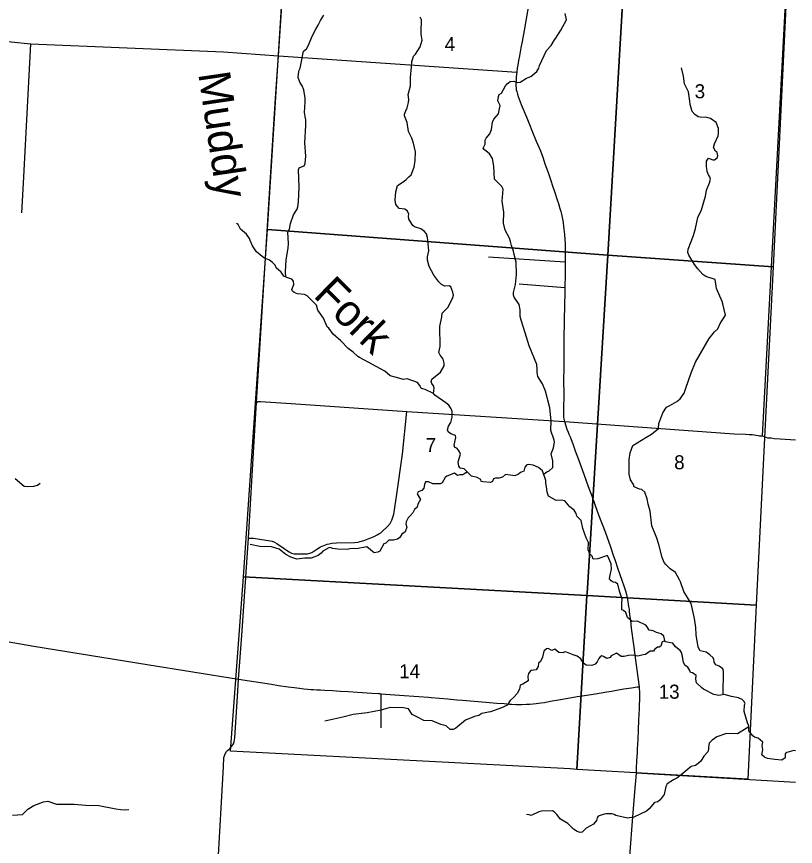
# Model space of a CAD drawing. Extents: x 114604 to 551442, y 316898 to 567001.
# Drawn here: x 272598 to 284848, y 404012 to 417074 of the extents above; entities that cross this region are included whole.
import ezdxf

# ---------------------------------------------------------------- set-up
doc = ezdxf.new("R2010")
doc.units = 0
for name, color, linetype in [('GE_P_Alignment_1000_Cardinal_Points', 7, 'Continuous'), ('GE_P_Alignment_100_Cardinal_Points', 7, 'Continuous'), ('GE_P_Alignment_500_Bearings', 7, 'Continuous'), ('PM_P_Cells', 7, 'Continuous'), ('PM_P_Stop_Line', 7, 'Continuous'), ('PV_X_Curb', 7, 'Continuous'), ('SN_P_Signs', 7, 'Continuous')]:
    doc.layers.add(name, color=color, linetype=linetype)

msp = doc.modelspace()

# ---------------------------------------------------------------- linework, layer by layer
at = {"layer": 'GE_P_Alignment_1000_Cardinal_Points'}
msp.add_line((284848, 405017), (282341, 405164), dxfattribs=at)
at = {"layer": 'GE_P_Alignment_100_Cardinal_Points'}
for p, q in [((284331, 410473), (284762, 418549)), ((272705, 414454), (272820, 416644)), ((276717, 416455), (280464, 416198)), ((272681, 413984), (272705, 414454)), ((280020, 413292), (281228, 413213)), ((280502, 412865), (281223, 412812)), ((278328, 406416), (278328, 405878))]:
    msp.add_line(p, q, dxfattribs=at)
for points in [[(270952, 416800), (271216, 416793), (271579, 416769), (272820, 416644), (275852, 416518), (276717, 416455)], [(276372, 411000), (276397, 411017), (276433, 411017), (276915, 410982), (278734, 410855), (281216, 410699)], [(276244, 408862), (276326, 408865), (276523, 408833), (276616, 408816), (276656, 408801), (276689, 408782), (276729, 408756), (276785, 408717), (276828, 408686), (276885, 408649), (276920, 408630), (276963, 408619), (277031, 408615), (277174, 408617), (277212, 408626), (277240, 408636), (277260, 408651), (277322, 408690), (277377, 408725), (277485, 408770), (277512, 408776), (277556, 408786), (277632, 408792), (277913, 408795), (277966, 408803), (277986, 408806), (278074, 408833), (278156, 408865), (278221, 408890), (278270, 408914), (278297, 408933), (278325, 408949), (278351, 408972), (278429, 409040), (278473, 409096), (278499, 409148), (278533, 409244), (278576, 409520), (278667, 410185), (278734, 410855)], [(281216, 410699), (283887, 410508), (284064, 410499), (284122, 410496), (284168, 410496), (284203, 410489), (284225, 410485), (284261, 410480), (284285, 410474), (284331, 410473), (284408, 410442), (284466, 410441), (284513, 410435), (284607, 410425), (284848, 410411)], [(272322, 407256), (272869, 407166), (274650, 406876), (276089, 406646), (276609, 406564), (276720, 406544), (276867, 406524), (276919, 406516), (276963, 406511), (277048, 406502), (277117, 406494), (277178, 406487), (277230, 406484), (277270, 406481), (277318, 406477), (277376, 406475), (277444, 406471), (277570, 406464), (277685, 406457), (277818, 406449), (277958, 406440), (278039, 406434), (278184, 406423), (278289, 406418), (278313, 406417), (278328, 406416), (278692, 406389), (278844, 406376), (278923, 406371), (279075, 406359), (279117, 406354), (279250, 406344), (279381, 406333), (279523, 406320), (279611, 406314), (279980, 406284), (280153, 406268), (280267, 406259), (280349, 406251), (280389, 406249), (280450, 406247), (280503, 406247), (280539, 406246), (280616, 406249), (280672, 406251), (280725, 406255), (280768, 406259), (280806, 406265), (280846, 406271), (280899, 406279), (280970, 406291), (281024, 406301), (281092, 406313), (281186, 406332), (281266, 406347), (281332, 406358), (281416, 406370), (281495, 406384), (281597, 406399), (281703, 406416), (281795, 406431), (281883, 406446), (281953, 406458), (282061, 406476), (282148, 406490), (282271, 406510), (282361, 406523), (282389, 406525)]]:
    msp.add_lwpolyline(points, dxfattribs=at)
at = {"layer": 'GE_P_Alignment_500_Bearings'}
for points in [[(276372, 411000), (276644, 415378), (276671, 415782), (276717, 416455), (276771, 417244), (276819, 418077), (276858, 418622), (276879, 418966), (276885, 419005), (276893, 419038), (276909, 419068), (276930, 419093), (276992, 419145), (277031, 419170), (277038, 419177)], [(280655, 417280), (280612, 417039), (280581, 416854), (280550, 416684), (280530, 416582), (280519, 416520), (280506, 416458), (280493, 416383), (280480, 416311), (280472, 416260), (280464, 416198), (280458, 416127), (280456, 416090), (280453, 416022), (280452, 415977), (280454, 415953), (280458, 415923), (280465, 415894), (280475, 415854), (280486, 415817), (280536, 415688), (280624, 415479), (280666, 415376), (280704, 415283), (280773, 415113), (280838, 414958), (280878, 414844), (280908, 414758), (280957, 414618), (281000, 414495), (281028, 414409), (281057, 414323), (281106, 414175), (281120, 414129), (281142, 414052), (281157, 414006), (281168, 413962), (281180, 413909), (281189, 413865), (281197, 413825), (281202, 413777), (281208, 413729), (281218, 413644), (281227, 413493), (281227, 413395), (281229, 413249), (281228, 413213), (281227, 413020), (281223, 412812), (281222, 412741), (281216, 412516), (281212, 412312), (281207, 411970), (281205, 411745), (281204, 411685), (281204, 411541), (281202, 411359), (281205, 411115), (281200, 410907), (281199, 410865), (281198, 410834), (281198, 410810), (281200, 410786), (281202, 410764), (281205, 410741), (281216, 410699), (281255, 410577), (281273, 410532), (281286, 410502), (281305, 410457), (281345, 410351), (281382, 410240), (281434, 410101), (281520, 409871), (281589, 409675), (281649, 409513), (281694, 409394), (281752, 409229), (281854, 408965), (281941, 408726), (281982, 408594), (282006, 408526), (282056, 408380), (282116, 408205), (282154, 408099), (282174, 408037), (282190, 407978), (282202, 407922), (282213, 407867), (282220, 407825), (282225, 407789), (282232, 407748), (282235, 407716), (282240, 407656), (282252, 407566), (282266, 407449), (282301, 407183), (282335, 406946), (282389, 406525)], [(275766, 403786), (275821, 404708), (275852, 405264), (275859, 405413), (275866, 405440), (275878, 405471), (275899, 405504), (275917, 405524), (275934, 405537), (275957, 405557), (275986, 405589), (276008, 405627), (276021, 405658), (276031, 405720), (276075, 406371), (276089, 406646), (276140, 407332), (276244, 408862), (276344, 410562), (276372, 411000)], [(282389, 406525), (282392, 406491), (282394, 406450), (282394, 406376), (282390, 406184), (282385, 406088), (282381, 406004), (282374, 405841), (282367, 405694), (282359, 405547), (282357, 405483), (282348, 405363), (282345, 405238), (282341, 405164), (282319, 404865), (282278, 404410), (282242, 403927), (282215, 403546)]]:
    msp.add_lwpolyline(points, dxfattribs=at)
at = {"layer": 'PM_P_Cells'}
for points in [[(276833, 412972), (276825, 413061), (276837, 413243), (276870, 413428), (276876, 413500), (276866, 413678), (276888, 413726), (276904, 413818), (276954, 413952), (277012, 414042), (277020, 414078), (277031, 414158), (277041, 414395), (277031, 414659), (277045, 414693), (277081, 414707), (277121, 414723), (277139, 414763), (277148, 414877), (277134, 415085), (277146, 415360), (277145, 415448), (277137, 415500), (277129, 415564), (277139, 415734), (277139, 415790), (277117, 415920), (277088, 415986), (277054, 416040), (277026, 416114), (277030, 416174), (277042, 416230), (277058, 416260), (277112, 416527), (277158, 416565), (277192, 416623), (277249, 416767), (277305, 416877), (277339, 416940), (277377, 417014), (277431, 417094)], [(279154, 411142), (279164, 411223), (279154, 411261), (279128, 411297), (279120, 411329), (279128, 411365), (279268, 411475), (279322, 411577), (279322, 411617), (279306, 411681), (279287, 411715), (279261, 411743), (279239, 411787), (279259, 411879), (279253, 412194), (279288, 412350), (279294, 412404), (279388, 412500), (279462, 412650), (279468, 412690), (279462, 412736), (279428, 412822), (279400, 412834), (279336, 412828), (279284, 412856), (279241, 412896), (279161, 413004), (279087, 413138), (279061, 413240), (279061, 413290), (279081, 413384), (279066, 413555), (279060, 413597), (279044, 413655), (279010, 413697), (278956, 413733), (278858, 413766), (278830, 413786), (278767, 413886), (278761, 413931), (278769, 413963), (278749, 414011), (278707, 414043), (278617, 414054), (278565, 414116), (278551, 414184), (278561, 414317), (278588, 414413), (278692, 414481), (278724, 414511), (278768, 414551), (278802, 414583), (278852, 414701), (278866, 414811), (278870, 414946), (278842, 415082), (278817, 415158), (278763, 415264), (278741, 415408), (278699, 415510), (278699, 415536), (278721, 415588), (278743, 415636), (278764, 415720), (278768, 415768), (278758, 415848), (278796, 415982), (278796, 416115), (278810, 416285), (278815, 416363), (278839, 416451), (278875, 416483), (278945, 416595), (278975, 416701), (278961, 416795), (278961, 416828), (278966, 417022), (278944, 417064)], [(280890, 409862), (280896, 409878), (280938, 409910), (280974, 409924), (281030, 409974), (281032, 410082), (281008, 410190), (281043, 410284), (281057, 410374), (281055, 410404), (281001, 410556), (281007, 410712), (280986, 410915), (280916, 411177), (280870, 411291), (280795, 411407), (280785, 411469), (280787, 411517), (280779, 411597), (280662, 411893), (280598, 412095), (280532, 412297), (280520, 412355), (280519, 412459), (280501, 412542), (280427, 412656), (280415, 412688), (280413, 412732), (280445, 412856), (280462, 413012), (280454, 413210), (280418, 413350), (280414, 413382), (280380, 413468), (280369, 413534), (280351, 413584), (280285, 413712), (280255, 413822), (280261, 413993), (280238, 414169), (280250, 414355), (280230, 414401), (280114, 414513), (280107, 414717), (280083, 414841), (280037, 414915), (279951, 414979), (279939, 415005), (279969, 415065), (279968, 415131), (279982, 415161), (280040, 415227), (280066, 415295), (280084, 415410), (280106, 415460), (280176, 415544), (280204, 415672), (280170, 415748), (280176, 415816), (280187, 415848), (280223, 415868), (280287, 415986), (280313, 416017), (280363, 416051), (280421, 416055), (280479, 416037), (280519, 416041), (280617, 416103), (280645, 416113), (280687, 416133), (280783, 416211), (280813, 416261), (280823, 416305), (280933, 416538), (281005, 416620), (281057, 416708), (281079, 416736), (281161, 416862), (281246, 417025), (281228, 417123)], [(283515, 415470), (283455, 415484), (283351, 415488), (283317, 415498), (283267, 415530), (283223, 415580), (283194, 415688), (283190, 415740), (283168, 415888), (283106, 416014), (283090, 416138), (283059, 416266)], [(283713, 406401), (283716, 406772), (283706, 406806), (283651, 406850), (283599, 406870), (283571, 406914), (283565, 406952), (283553, 406978), (283503, 407028), (283443, 407070), (283351, 407092), (283321, 407150), (283286, 407340), (283284, 407458), (283262, 407597), (283209, 407835), (283095, 408025), (283041, 408175), (283027, 408207), (282964, 408321), (282878, 408383), (282810, 408447), (282786, 408481), (282750, 408559), (282699, 408763), (282669, 408863), (282589, 409059), (282564, 409287), (282534, 409401), (282518, 409481), (282482, 409589), (282432, 409629), (282394, 409635), (282312, 409671), (282301, 409709), (282255, 409783), (282235, 409869), (282235, 409923), (282235, 409969), (282235, 410100), (282251, 410206), (282290, 410320), (282496, 410448), (282582, 410500), (282696, 410589), (282702, 410671), (282764, 410835), (282820, 410925), (282850, 410941), (282908, 410971), (282982, 411015), (283034, 411059), (283100, 411146), (283122, 411224), (283211, 411466), (283279, 411634), (283491, 412005), (283573, 412113), (283627, 412159), (283667, 412245), (283750, 412372), (283708, 412550), (283698, 412590), (283608, 412794), (283585, 412936), (283437, 412980), (283393, 413014), (283311, 413102), (283261, 413170), (283174, 413318), (283158, 413358), (283160, 413414), (283244, 413628), (283278, 413736), (283311, 413912), (283373, 414033), (283433, 414245), (283441, 414271), (283451, 414343), (283499, 414457), (283511, 414515), (283503, 414553), (283483, 414581), (283460, 414635), (283448, 414719), (283452, 414799), (283480, 414846), (283548, 414820), (283576, 414818), (283620, 414852), (283628, 414880), (283616, 414932), (283590, 414954), (283562, 415014), (283574, 415072), (283632, 415196), (283638, 415232), (283637, 415276), (283637, 415310), (283601, 415404), (283515, 415470)], [(276964, 412731), (276938, 412751), (276928, 412779), (276960, 412855), (276955, 412911), (276925, 412941), (276847, 412965), (276803, 412987), (276781, 413019), (276759, 413049), (276681, 413121), (276663, 413161), (276625, 413205), (276575, 413239), (276488, 413277), (276374, 413373), (276306, 413463), (276274, 413549), (276262, 413579), (276216, 413649), (276121, 413727), (276083, 413799), (276055, 413815)], [(282056, 408139), (282018, 408167), (281984, 408169), (281952, 408191), (281922, 408225), (281928, 408259), (281955, 408374), (281951, 408458), (281893, 408592), (281739, 408539), (281667, 408535), (281651, 408579), (281615, 408617), (281589, 408681), (281596, 408793), (281556, 408870), (281504, 409018), (281480, 409140), (281410, 409212), (281401, 409250), (281367, 409302), (281299, 409356), (281223, 409454), (281165, 409462), (281087, 409455), (280967, 409527), (280946, 409587), (280934, 409679), (280924, 409725), (280920, 409774), (280870, 409922), (280808, 409974), (280724, 410015), (280656, 410023), (280625, 410017), (280594, 409981), (280574, 409919), (280522, 409899), (280494, 409873), (280434, 409847), (280289, 409867), (280241, 409825), (280181, 409809), (280129, 409809), (280099, 409796), (280085, 409756), (280053, 409742), (279933, 409748), (279907, 409758), (279899, 409786), (279843, 409820), (279753, 409838), (279639, 409954), (279577, 409968), (279555, 409996), (279546, 410066), (279578, 410188), (279566, 410222), (279550, 410250), (279520, 410278), (279490, 410292), (279480, 410330), (279508, 410446), (279502, 410480), (279430, 410508), (279388, 410540), (279375, 410570), (279393, 410628), (279429, 410686), (279447, 410770), (279447, 410859), (279431, 410901), (279397, 410955), (279351, 410995), (279178, 411114), (279158, 411140), (279022, 411206), (278988, 411212), (278960, 411218), (278942, 411266), (278904, 411312), (278742, 411370), (278684, 411360), (278555, 411400), (278475, 411420), (278389, 411492), (277992, 411707), (277964, 411725), (277894, 411793), (277814, 411847), (277696, 411971), (277575, 412077), (277509, 412169), (277483, 412189), (277425, 412329), (277337, 412453), (277314, 412531), (277168, 412679), (277124, 412697), (277018, 412711), (276964, 412731)], [(279680, 409912), (279665, 409892), (279617, 409860), (279571, 409862), (279531, 409852), (279485, 409886), (279365, 409842), (279337, 409817), (279293, 409737), (279263, 409717), (279143, 409719), (279075, 409751), (279031, 409749), (279013, 409709), (279003, 409653), (278971, 409615), (278915, 409595), (278901, 409561), (278951, 409471), (278907, 409399), (278901, 409352), (278857, 409316), (278829, 409260), (278781, 409212), (278759, 409186), (278725, 409120), (278723, 409088), (278737, 409038), (278710, 408964), (278660, 408928), (278626, 408874), (278590, 408846), (278524, 408834), (278454, 408831), (278406, 408787), (278376, 408777), (278310, 408661), (278278, 408641), (278220, 408635), (278109, 408725), (277945, 408697), (277903, 408699), (277839, 408698), (277797, 408686), (277649, 408690), (277565, 408702), (277537, 408716), (277511, 408714), (277415, 408658), (277391, 408626), (277341, 408592), (277231, 408550), (277131, 408549), (277007, 408531), (276909, 408563), (276832, 408607), (276726, 408693), (276610, 408729), (276426, 408735), (276274, 408764)], [(272577, 409802), (272718, 409682), (272766, 409676), (272868, 409681), (272926, 409699), (272968, 409731)], [(284848, 405516), (284825, 405523), (284715, 405489), (284689, 405468), (284685, 405404), (284633, 405368), (284523, 405378), (284410, 405398), (284364, 405418), (284318, 405454), (284334, 405532), (284326, 405598), (284334, 405654), (284262, 405716), (284206, 405730), (284180, 405752), (284114, 405832), (284117, 405910), (284095, 405958), (284043, 406138), (284045, 406238), (284057, 406264), (284039, 406296), (284011, 406322), (283953, 406350), (283842, 406370), (283728, 406404), (283646, 406388), (283566, 406402), (283404, 406486), (283376, 406508), (283294, 406588), (283281, 406644), (283285, 406702), (283229, 406742), (283197, 406750), (283189, 406782), (283155, 406834), (283113, 406862), (283089, 406908), (283067, 407026), (283055, 407066), (283034, 407096), (282964, 407154), (282918, 407212), (282802, 407232), (282776, 407320), (282736, 407358), (282664, 407378), (282610, 407404), (282548, 407417), (282519, 407467), (282495, 407495), (282363, 407557), (282283, 407553), (282209, 407615), (282179, 407693), (282143, 407727), (282117, 407737), (282118, 407817), (282120, 407847), (282122, 407903), (282080, 408031), (282056, 408139)], [(282796, 407254), (282784, 407240), (282752, 407232), (282730, 407163), (282704, 407147), (282678, 407149), (282634, 407113), (282614, 407083), (282562, 407087), (282492, 407031), (282454, 407029), (282412, 407015), (282368, 407005), (282298, 407021), (282224, 407019), (282154, 406999), (282110, 407001), (282032, 407056), (281950, 407014), (281932, 406986), (281880, 406968), (281832, 407002), (281803, 407012), (281777, 406998), (281754, 406970), (281730, 406916), (281700, 406880), (281644, 406860), (281556, 406864), (281515, 406896), (281471, 406966), (281415, 407006), (281355, 407030), (281249, 407071), (281219, 407073), (281189, 407059), (281129, 407063), (281065, 407115), (281015, 407097), (280957, 407125), (280931, 407121), (280889, 407085), (280869, 406993), (280837, 406921), (280809, 406897), (280801, 406845), (280773, 406793), (280687, 406782), (280649, 406736), (280641, 406694), (280647, 406620), (280563, 406568), (280521, 406552), (280507, 406488), (280471, 406420), (280421, 406360), (280363, 406308), (280313, 406235), (280243, 406197), (280051, 406131), (280021, 406123), (279915, 406103), (279867, 406073), (279799, 406055), (279661, 405998), (279505, 405872), (279465, 405852), (279419, 405850), (279353, 405910), (279269, 405930), (279135, 405986), (279001, 405992), (278902, 406045), (278818, 406089), (278764, 406179), (278684, 406195), (278474, 406197), (278366, 406167), (278334, 406159), (278110, 406112), (277894, 406088), (277729, 406048), (277445, 405983)], [(284117, 405896), (283937, 405784), (283763, 405790), (283613, 405739), (283539, 405685), (283489, 405637), (283481, 405569), (283483, 405535), (283469, 405503), (283408, 405431), (283358, 405353), (283318, 405315), (283276, 405288), (283210, 405270), (283052, 405136), (282984, 405088), (282932, 405060), (282830, 404998), (282808, 404954), (282786, 404831), (282722, 404747), (282684, 404713), (282634, 404701), (282546, 404601), (282504, 404567), (282306, 404474), (282206, 404454), (282026, 404496), (281996, 404514), (281958, 404524), (281900, 404526), (281870, 404526), (281838, 404522), (281746, 404488), (281728, 404460), (281722, 404422), (281670, 404362), (281558, 404297), (281492, 404235), (281464, 404229), (281416, 404247), (281356, 404283), (281271, 404375), (281151, 404439), (281095, 404513), (281053, 404557), (281025, 404571), (280853, 404565), (280813, 404557), (280693, 404496), (280661, 404510), (280619, 404514)], [(272535, 404505), (272691, 404512), (272773, 404596), (272871, 404656), (273023, 404715), (273091, 404723), (273226, 404675), (273504, 404676), (273683, 404660), (273893, 404655), (274134, 404611), (274160, 404605), (274238, 404591), (274318, 404587), (274362, 404594)]]:
    msp.add_lwpolyline(points, dxfattribs=at)
at = {"layer": 'SN_P_Signs'}
for points in [[(276883, 419150), (277130, 419134), (282220, 418804), (281899, 413317), (276542, 413720)], [(282220, 418804), (282519, 418788), (284768, 418642), (284628, 415821), (284499, 413133), (281899, 413317)], [(276542, 413720), (281899, 413317), (281571, 407993), (281569, 407961), (276166, 408253)], [(281899, 413317), (284499, 413133), (284366, 410550), (284232, 407808), (281569, 407961), (281571, 407993)], [(276166, 408253), (281569, 407961), (281409, 405225), (281305, 405231), (278583, 405377), (275962, 405512)], [(281569, 407961), (284232, 407808), (284226, 407702), (284098, 405071), (281409, 405225)]]:
    msp.add_lwpolyline(points, close=True, dxfattribs=at)

# ---------------------------------------------------------------- texts
at = {"layer": 'PM_P_Stop_Line'}
for s, rotation, p in [('Muddy', 278.4171, (275454, 416177)), ('Fork', 315.4185, (277249, 412672))]:
    msp.add_text(s, height=500, rotation=rotation, dxfattribs=at).set_placement(p)
at = {"layer": 'PV_X_Curb'}
for s, rotation, p in [('4', 0.4161, (279332, 416530)), ('3', 0.4162, (283264, 415787)), ('7', 0.416, (279034, 410219)), ('8', 0.4161, (282942, 409947)), ('14', 0.4159, (278616, 406657)), ('13', 0.416, (282699, 406335))]:
    msp.add_text(s, height=221, rotation=rotation, dxfattribs=at).set_placement(p)

doc.saveas('drawing.dxf')
